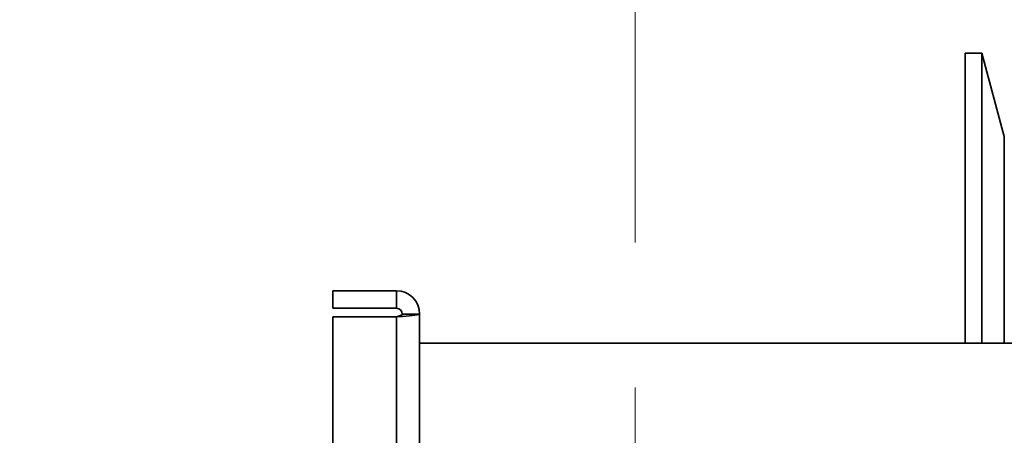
# Model space of a CAD drawing. Header units: millimetres. Extents: x -1465 to 393277, y -3788 to 454312.
# Tile 522 of 656: x 375387 to 375557, y 11162 to 11233. Entities that reach past the tile are written whole.
import ezdxf

# ---------------------------------------------------------------- set-up
doc = ezdxf.new("R2010")
doc.units = ezdxf.units.MM
doc.header["$XCLIPFRAME"] = 2
doc.linetypes.add('DASHED', pattern=[0.75, 0.5, -0.25])
for name, color, linetype in [('AHU03-3-68634OBJ', 8, 'Continuous'), ('AHU03-3-68635OBJ', 8, 'Continuous'), ('Impeller', 8, 'Continuous'), ('Konstrukcja - Siatka mod', 8, 'Continuous')]:
    doc.layers.add(name, color=color, linetype=linetype)
doc.layers.add('\xa0♦EL - Gniazda', color=1, linetype='Continuous', lineweight=35)
doc.layers.add('\xa0♦EL - opis', color=1, linetype='Continuous', lineweight=35)
picture_1 = doc.add_image_def('image3.bmp', size_in_pixel=(1540, 807))

# ---------------------------------------------------------------- blocks, each defined once
blk = doc.blocks.new('W1')
at = {"layer": '\xa0♦EL - Gniazda', "linetype": 'Continuous'}
blk.add_arc((-4.07, 166.83), 69.94, 20.7942, 253.5889, dxfattribs=at)

msp = doc.modelspace()

# ---------------------------------------------------------------- linework, layer by layer
at = {"layer": 'AHU03-3-68634OBJ', "color": 8, "linetype": 'Continuous', "lineweight": 35, "ltscale": 100}
for p, q in [((375451.69, 11186.69), (375440.69, 11186.69)), ((375440.69, 11186.69), (375440.69, 11183.69)), ((375451.69, 11186.69), (375451.69, 11183.69)), ((375451.69, 11183.69), (375440.69, 11183.69)), ((375451.69, 11182.19), (375440.69, 11182.19)), ((375440.69, 10915.19), (375440.69, 11182.19)), ((375452.32, 11182.24), (375451.69, 11182.19)), ((375451.69, 10915.19), (375451.69, 11182.19)), ((375452.73, 11182.27), (375452.32, 11182.24)), ((375455.69, 11182.69), (375452.69, 11182.69)), ((375455.69, 10914.69), (375455.69, 11182.69))]:
    msp.add_line(p, q, dxfattribs=at)
at = {"layer": 'AHU03-3-68634OBJ', "color": 8, "linetype": 'Continuous', "lineweight": 35, "ltscale": 100, "flags": 128}
for points in [[(375452.69, 11182.69), (375452.62, 11182.56), (375452.4, 11182.44), (375451.69, 11182.19)], [(375455.69, 11182.69), (375455.64, 11182.64), (375455.48, 11182.59), (375455.22, 11182.53), (375454.87, 11182.48), (375453.91, 11182.38), (375452.73, 11182.27)]]:
    msp.add_lwpolyline(points, dxfattribs=at)
at = {"layer": 'AHU03-3-68634OBJ', "color": 8, "linetype": 'Continuous', "lineweight": 35, "ltscale": 100}
for radius in [4, 1]:
    msp.add_arc((375451.69, 11182.69), radius, 0, 90, dxfattribs=at)
at = {"layer": 'AHU03-3-68635OBJ', "color": 8, "linetype": 'Continuous', "lineweight": 35, "ltscale": 100}
msp.add_line((375685.16, 11177.69), (375455.69, 11177.69), dxfattribs=at)
at = {"layer": 'Impeller', "color": 8, "linetype": 'Continuous', "lineweight": 35, "ltscale": 100}
for p, q in [((375549.81, 11227.69), (375552.72, 11227.69)), ((375549.81, 11227.69), (375549.81, 11177.69)), ((375556.57, 11213.32), (375552.72, 11227.69)), ((375552.72, 11227.69), (375552.72, 11177.69)), ((375556.57, 11177.69), (375556.57, 11213.32))]:
    msp.add_line(p, q, dxfattribs=at)
at = {"layer": 'Konstrukcja - Siatka mod', "color": 8, "linetype": 'DASHED', "lineweight": 13, "ltscale": 100}
msp.add_line((375492.85, 2720), (375492.85, 19684.84), dxfattribs=at)

# ---------------------------------------------------------------- block references
at = {"layer": '\xa0♦EL - opis', "xscale": -1.513558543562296, "yscale": 1.513558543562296, "zscale": 1.513558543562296, "rotation": 89.99999999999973}
msp.add_blockref('W1', (375576.57, 11318.43), dxfattribs=at)

# ---------------------------------------------------------------- pictures from other files: only their frames are drawn
at = {"color": 8, "lineweight": 13}
image = msp.add_image(picture_1, insert=(374792.85, 10539.73), size_in_units=(1860, 974.46), dxfattribs=at)
image.set_boundary_path([(-0.5, -0.5), (1539.5, 806.5)])

doc.saveas('drawing.dxf')
